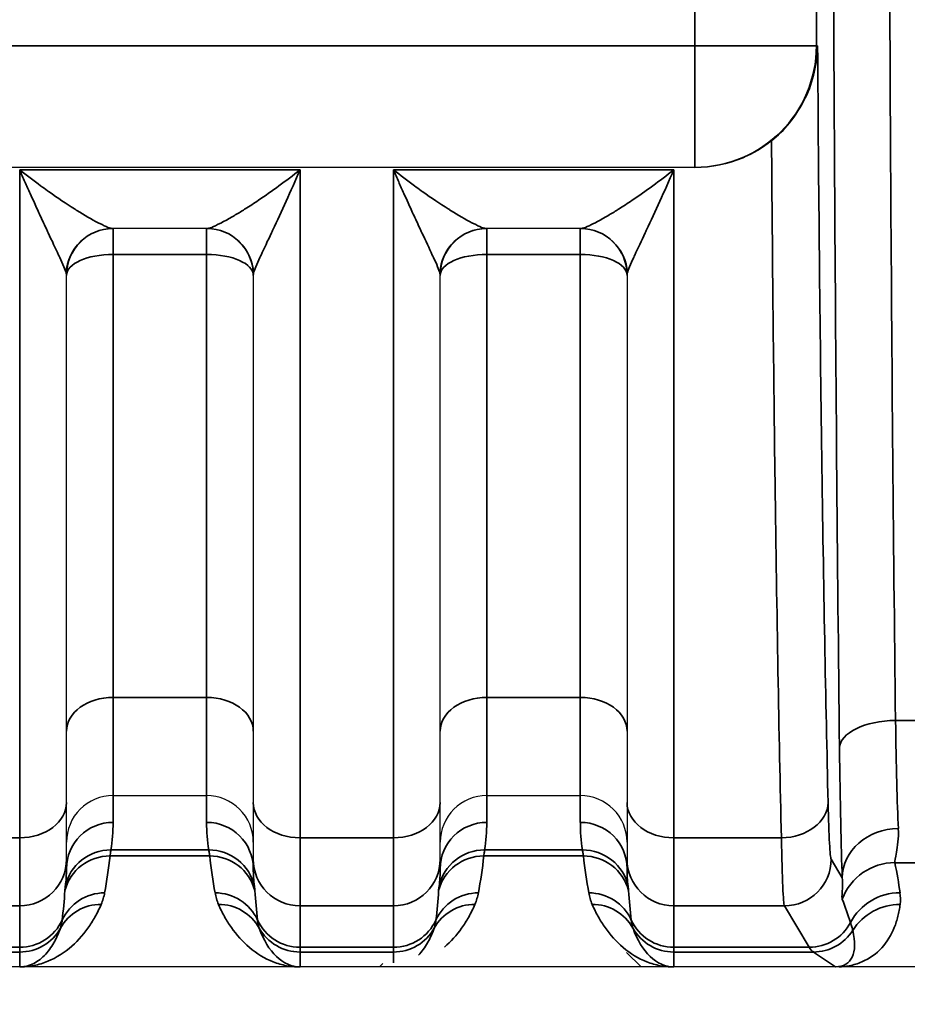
# Model space of a CAD drawing. Header units: millimetres. Extents: x 399 to 6233, y -1870 to 1602.
# Tile 541 of 656: x 6055 to 6064, y -119 to -108. Entities that reach past the tile are written whole.
import ezdxf

# ---------------------------------------------------------------- set-up
doc = ezdxf.new("R2010")
doc.units = ezdxf.units.MM
for name, color, linetype, lineweight in [('AM_5', 3, 'Continuous', 25), ('可見 (ISO)', 7, 'Continuous', 25), ('窄部可見 (ISO)', 7, 'Continuous', 35)]:
    doc.layers.add(name, color=color, linetype=linetype, lineweight=lineweight)
doc.styles.add('尺寸標註', font='romans.shx', dxfattribs={"bigfont": 'CHINESET.SHX'})
doc.dimstyles.new('CNS1$0', dxfattribs={"dimtxt": 2.5, "dimasz": 2.5, "dimexe": 1, "dimexo": 1, "dimgap": 1.5, "dimtad": 1, "dimtoh": 1, "dimdec": 1, "dimdsep": 46, "dimtxsty": '尺寸標註', "dimcen": 0, "dimclrd": 2, "dimclre": 2, "dimclrt": 1, "dimadec": 0, "dimazin": 2, "dimtp": 0.1, "dimtm": 0.1, "dimtfac": 0.71, "dimtdec": 1, "dimtmove": 0, "dimatfit": 0, "dimfxl": 0, "dimlwd": 13, "dimlwe": 13, "dimarcsym": 0})

# ---------------------------------------------------------------- blocks, each defined once
blk = doc.blocks.new('*D332')
at = {"layer": 'AM_5', "color": 2, "lineweight": 13}
for p, q in [((6099.13, -103.796), (6099.13, -138.156)), ((5938.43, -120.028), (5938.43, -138.156)), ((6096.63, -137.156), (5940.93, -137.156))]:
    blk.add_line(p, q, dxfattribs=at)
at = {"layer": 'AM_5', "color": 2, "lineweight": -2}
for points in [[(5940.93, -136.739), (5940.93, -137.573), (5938.43, -137.156)], [(6096.63, -136.739), (6096.63, -137.573), (6099.13, -137.156)]]:
    blk.add_solid(points, dxfattribs=at)
at = {"layer": 'Defpoints', "color": 0, "lineweight": -2}
for p in [(6099.13, -102.796), (5938.43, -119.028), (5938.43, -137.156)]:
    blk.add_point(p, dxfattribs=at)
at = {"layer": 'AM_5', "color": 1, "insert": (6018.78, -134.406), "char_height": 2.5, "attachment_point": 5, "style": '尺寸標註'}
blk.add_mtext('160.7', dxfattribs=at)

msp = doc.modelspace()

# ---------------------------------------------------------------- linework, layer by layer
at = {"layer": '可見 (ISO)'}
for p, q in [((6061.907, -109.64), (6050.453, -109.64)), ((6061.918, -109.64), (6061.907, -109.64)), ((6056.686, -110.296), (6055.674, -110.296)), ((6060.686, -110.296), (6059.674, -110.296)), ((6055.18, -116.436), (6055.18, -110.796)), ((6057.18, -110.796), (6057.18, -116.436)), ((6059.18, -116.436), (6059.18, -110.796)), ((6061.18, -110.796), (6061.18, -116.436)), ((6055.68, -116.362), (6056.68, -116.362)), ((6059.68, -116.362), (6060.68, -116.362)), ((6055.18, -117.043), (6055.18, -116.436)), ((6057.18, -116.436), (6057.18, -117.043)), ((6059.18, -117.043), (6059.18, -116.436)), ((6061.18, -116.436), (6061.18, -117.043)), ((6055.18, -117.043), (6055.18, -117.145)), ((6057.18, -117.145), (6057.18, -117.043)), ((6059.18, -117.043), (6059.18, -117.145)), ((6061.18, -117.145), (6061.18, -117.043)), ((6061.174, -118.04), (6061.33, -118.196)), ((6083.18, -118.196), (5978.68, -118.196)), ((6058.567, -118.159), (6058.53, -118.196))]:
    msp.add_line(p, q, dxfattribs=at)
for centre, radius, start, end in [((6055.68, -110.796), 0.5, 90, 180), ((6056.68, -110.796), 0.5, 0, 90), ((6059.68, -110.796), 0.5, 90, 180), ((6060.68, -110.796), 0.5, 0, 90), ((6059.595, -113.296), 3, 101.5801, 101.5804), ((6059.595, -113.296), 3, 57.9294, 57.9303)]:
    msp.add_arc(centre, radius, start, end, dxfattribs=at)
for points, knots in [([(6062.726, -109.357), (6062.795, -109.302), (6062.86, -109.238), (6062.987, -109.084), (6063.045, -108.993), (6063.134, -108.807), (6063.166, -108.714), (6063.208, -108.529), (6063.219, -108.437), (6063.22, -108.344), (6063.22, -108.342), (6063.22, -108.34)], [0.0000025, 0.0000025, 0.0000025, 0.0000025, 0.0273791, 0.0273791, 0.0597, 0.0597, 0.089653, 0.089653, 0.1184213, 0.1184213, 0.1189519, 0.1189519, 0.1189519, 0.1189519]), ([(6062.726, -109.357), (6062.635, -109.43), (6062.53, -109.493), (6062.259, -109.607), (6062.084, -109.64), (6061.918, -109.64)], [-0.08439113, -0.08439113, -0.08439113, -0.08439113, -0.04960186, -0.04960186, 0, 0, 0, 0]), ([(6055.68, -116.362), (6055.547, -116.362), (6055.418, -116.416), (6055.326, -116.508), (6055.234, -116.6), (6055.18, -116.731), (6055.18, -116.861)], [0, 0, 0, 0, 0.0003907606, 0.0003907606, 0.0003907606, 0.0007815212, 0.0007815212, 0.0007815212, 0.0007815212]), ([(6057.18, -116.861), (6057.18, -116.73), (6057.125, -116.6), (6057.033, -116.508), (6056.941, -116.416), (6056.812, -116.362), (6056.68, -116.362)], [-0.0000151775, -0.0000151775, -0.0000151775, -0.0000151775, 0.0003793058, 0.0003793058, 0.0003793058, 0.0007737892, 0.0007737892, 0.0007737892, 0.0007737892]), ([(6059.68, -116.362), (6059.547, -116.362), (6059.418, -116.416), (6059.326, -116.508), (6059.234, -116.6), (6059.18, -116.731), (6059.18, -116.861)], [0, 0, 0, 0, 0.0003907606, 0.0003907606, 0.0003907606, 0.0007815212, 0.0007815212, 0.0007815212, 0.0007815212]), ([(6061.18, -116.861), (6061.18, -116.73), (6061.125, -116.6), (6061.033, -116.508), (6060.941, -116.416), (6060.812, -116.362), (6060.68, -116.362)], [-0.0000151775, -0.0000151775, -0.0000151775, -0.0000151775, 0.0003793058, 0.0003793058, 0.0003793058, 0.0007737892, 0.0007737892, 0.0007737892, 0.0007737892]), ([(6057.68, -118.196), (6057.675, -118.196), (6057.669, -118.196), (6057.663, -118.196), (6057.658, -118.196), (6057.653, -118.196), (6057.648, -118.196)], [-0.00000448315, -0.00000448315, -0.00000448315, -0.00000448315, 0.00001417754, 0.00001417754, 0.00001417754, 0.00002981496, 0.00002981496, 0.00002981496, 0.00002981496]), ([(6061.68, -118.196), (6061.675, -118.196), (6061.669, -118.196), (6061.663, -118.196), (6061.658, -118.196), (6061.653, -118.196), (6061.648, -118.196)], [-0.00000448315, -0.00000448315, -0.00000448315, -0.00000448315, 0.00001417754, 0.00001417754, 0.00001417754, 0.00002981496, 0.00002981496, 0.00002981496, 0.00002981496]), ([(6063.449, -118.196), (6063.442, -118.196), (6063.434, -118.196), (6063.428, -118.196), (6063.422, -118.196), (6063.417, -118.196), (6063.412, -118.196)], [0.00000000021, 0.00000000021, 0.00000000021, 0.00000000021, 0.00002113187, 0.00002113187, 0.00002113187, 0.0000394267, 0.0000394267, 0.0000394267, 0.0000394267])]:
    msp.add_open_spline(points, degree=3, knots=knots, dxfattribs=at)
at = {"layer": '窄部可見 (ISO)'}
for p, q in [((6061.907, -108.34), (6061.907, -97.252)), ((6063.206, -97.252), (6063.206, -108.34)), ((6050.453, -108.34), (6061.907, -108.34)), ((6061.907, -109.64), (6061.907, -108.34)), ((6063.206, -108.34), (6061.907, -108.34)), ((6063.206, -108.34), (6063.22, -108.34)), ((6054.68, -109.667), (6054.68, -116.814)), ((6054.68, -109.667), (6057.68, -109.667)), ((6057.68, -116.814), (6057.68, -109.667)), ((6058.68, -109.667), (6058.68, -116.814)), ((6058.68, -109.667), (6061.68, -109.667)), ((6061.68, -116.814), (6061.68, -109.667)), ((6055.68, -110.572), (6055.68, -110.296)), ((6056.68, -110.572), (6056.68, -110.296)), ((6059.68, -110.572), (6059.68, -110.296)), ((6060.68, -110.572), (6060.68, -110.296)), ((6056.68, -110.572), (6055.68, -110.572)), ((6055.68, -115.312), (6055.68, -110.572)), ((6056.68, -110.572), (6056.68, -115.312)), ((6060.68, -110.572), (6059.68, -110.572)), ((6059.68, -115.312), (6059.68, -110.572)), ((6060.68, -110.572), (6060.68, -115.312)), ((6055.68, -115.312), (6056.68, -115.312)), ((6055.68, -116.362), (6055.68, -115.312)), ((6056.68, -115.312), (6056.68, -116.362)), ((6059.68, -115.312), (6060.68, -115.312)), ((6059.68, -116.362), (6059.68, -115.312)), ((6060.68, -115.312), (6060.68, -116.362)), ((6064.054, -115.558), (6064.305, -115.558)), ((6055.68, -116.362), (6055.68, -116.65)), ((6056.68, -116.65), (6056.68, -116.362)), ((6059.68, -116.362), (6059.68, -116.65)), ((6060.68, -116.65), (6060.68, -116.362)), ((6053.68, -116.814), (6054.68, -116.814)), ((6054.68, -116.814), (6054.68, -117.543)), ((6057.68, -116.814), (6058.68, -116.814)), ((6057.68, -117.543), (6057.68, -116.814)), ((6058.68, -116.814), (6058.68, -117.543)), ((6061.68, -116.814), (6062.832, -116.814)), ((6061.68, -117.543), (6061.68, -116.814)), ((6055.656, -116.944), (6056.703, -116.944)), ((6059.656, -116.944), (6060.703, -116.944)), ((6056.713, -117.008), (6055.646, -117.008)), ((6060.713, -117.008), (6059.646, -117.008)), ((6063.364, -117.043), (6063.483, -117.241)), ((6064.314, -117.081), (6064.046, -117.081)), ((6054.68, -117.543), (6053.68, -117.543)), ((6054.68, -117.986), (6054.68, -117.543)), ((6058.68, -117.543), (6057.68, -117.543)), ((6057.68, -117.543), (6057.68, -117.986)), ((6058.68, -117.986), (6058.68, -117.543)), ((6062.865, -117.543), (6061.68, -117.543)), ((6061.68, -117.543), (6061.68, -117.986)), ((6063.13, -117.986), (6062.865, -117.543)), ((6053.68, -117.986), (6054.68, -117.986)), ((6054.68, -117.986), (6054.68, -118.037)), ((6057.68, -117.986), (6058.68, -117.986)), ((6057.68, -118.037), (6057.68, -117.986)), ((6058.68, -117.986), (6058.68, -118.037)), ((6061.68, -117.986), (6063.13, -117.986)), ((6061.68, -118.037), (6061.68, -117.986)), ((6054.68, -118.037), (6053.68, -118.037)), ((6054.68, -118.196), (6054.68, -118.037)), ((6058.68, -118.037), (6057.68, -118.037)), ((6057.68, -118.037), (6057.68, -118.196)), ((6058.68, -118.152), (6058.68, -118.037)), ((6063.174, -118.037), (6061.68, -118.037)), ((6061.68, -118.037), (6061.68, -118.196)), ((6063.412, -118.196), (6063.174, -118.037))]:
    msp.add_line(p, q, dxfattribs=at)
for centre, major_axis, ratio, start_param, end_param in [((6064.539, -102.796), (0, -26), 0.02143, 4.712389, 5.225461), ((6061.907, -108.34), (0, -1.3), 0.999781, 0, 1.570796), ((6055.674, -110.796), (0, 0.5), 0.995128, 0, 1.522394), ((6056.686, -110.796), (0, 0.5), 0.995128, 4.760791, 6.283185), ((6059.674, -110.796), (0, 0.5), 0.995128, 0, 1.522394), ((6060.686, -110.796), (0, 0.5), 0.995128, 4.760791, 6.283185), ((6055.68, -110.796), (-0.5, 0), 0.448818, 4.712389, 6.283185), ((6056.68, -110.796), (0.5, 0), 0.448818, 0, 1.570796), ((6059.68, -110.796), (-0.5, 0), 0.448818, 4.712389, 6.283185), ((6060.68, -110.796), (0.5, 0), 0.448818, 0, 1.570796), ((6055.68, -115.673), (-0.5, 0), 0.722416, 4.712389, 6.283185), ((6056.68, -115.673), (0.5, 0), 0.722416, 0, 1.570796), ((6059.68, -115.673), (-0.5, 0), 0.722416, 4.712389, 6.283185), ((6060.68, -115.673), (0.5, 0), 0.722416, 0, 1.570796), ((6064.054, -115.853), (-0.6, -0.007), 0.49083, 4.706597, 6.259146), ((6064.11, -114.484), (0.007, -2.58), 0.02502, 5.141663, 5.756891), ((6063.51, -114.564), (-0.007, 3.096), 0.02085, 2.000085, 2.615317), ((6054.68, -116.436), (0.5, 0), 0.756436, 4.712389, 6.283185), ((6057.68, -116.436), (-0.5, 0), 0.756436, 0, 1.570796), ((6058.68, -116.436), (0.5, 0), 0.756436, 4.712389, 6.283185), ((6061.68, -116.436), (-0.5, 0), 0.756436, 0, 1.570796), ((6062.832, -116.436), (0.5, 0.012), 0.756341, 4.694068, 6.251166), ((6063.363, -114.934), (0.003, -2.11), 0.022449, 5.503973, 6.245732), ((6055.68, -117.145), (-0.5, 0), 0.991894, 4.712389, 6.283185), ((6055.174, -116.724), (-0.052, -0.974), 0.515671, 1.369912, 1.674524), ((6057.185, -116.724), (0.052, -0.974), 0.515671, 4.608661, 4.913273), ((6056.68, -117.145), (0.5, 0), 0.991894, 0, 1.570796), ((6059.68, -117.145), (-0.5, 0), 0.991894, 4.712389, 6.283185), ((6059.174, -116.724), (-0.052, -0.974), 0.515671, 1.369912, 1.674524), ((6061.185, -116.724), (0.052, -0.974), 0.515671, 4.608661, 4.913273), ((6060.68, -117.145), (0.5, 0), 0.991894, 0, 1.570796), ((6064.083, -117.241), (-0.6, -0.023), 0.876399, 4.678969, 6.239685), ((6062.863, -115.012), (-0.003, 2.532), 0.018707, 2.362393, 3.10415), ((6055.656, -117.44), (-0.494, 0.079), 0.99169, 4.869348, 6.224987), ((6056.703, -117.44), (0.494, 0.079), 0.99169, 0.058198, 1.413837), ((6059.656, -117.44), (-0.494, 0.079), 0.99169, 4.869348, 6.224987), ((6060.703, -117.44), (0.494, 0.079), 0.99169, 0.058198, 1.413837), ((6054.68, -117.043), (0.5, 0), 0.999391, 4.712389, 6.283185), ((6055.646, -117.507), (-0.497, 0.054), 0.998252, 4.819575, 6.131234), ((6055.128, -116.774), (-0.126, -1.734), 0.309252, 1.221866, 1.457857), ((6057.232, -116.774), (0.126, -1.734), 0.309252, 4.825328, 5.06132), ((6056.713, -117.507), (0.497, 0.054), 0.998252, 0.151951, 1.463611), ((6057.68, -117.043), (-0.5, 0), 0.999391, 0, 1.570796), ((6058.68, -117.043), (0.5, 0), 0.999391, 4.712389, 6.283185), ((6059.646, -117.507), (-0.497, 0.054), 0.998252, 4.819575, 6.131234), ((6059.128, -116.774), (-0.126, -1.734), 0.309252, 1.221866, 1.457857), ((6061.232, -116.774), (0.126, -1.734), 0.309252, 4.825328, 5.06132), ((6060.713, -117.507), (0.497, 0.054), 0.998252, 0.151951, 1.463611), ((6061.68, -117.043), (-0.5, 0), 0.999391, 0, 1.570796), ((6062.865, -117.043), (-0.429, -0.257), 0.999172, 1.030857, 2.600922), ((6054.68, -117.145), (0, 0.876), 0.570857, 4.496293, 4.712389), ((6057.68, -117.145), (0, 0.876), 0.570857, 1.570796, 1.786892), ((6058.68, -117.145), (0, 0.876), 0.570857, 4.496293, 4.712389), ((6061.68, -117.145), (0, 0.876), 0.570857, 1.570796, 1.786892), ((6064.046, -117.679), (0.588, 0.12), 0.998201, 1.369933, 2.582126), ((6063.325, -116.647), (0.587, -1.898), 0.297416, 1.071506, 1.249581), ((6054.68, -116.877), (0, 1.961), 0.255034, 4.282281, 4.453176), ((6055.589, -117.903), (-0.492, 0.092), 0.998212, 4.896417, 6.037237), ((6056.771, -117.903), (0.492, 0.092), 0.998212, 0.245949, 1.386768), ((6057.68, -116.877), (0, 1.961), 0.255034, 1.830009, 2.000904), ((6058.68, -116.877), (0, 1.961), 0.255034, 4.282281, 4.453176), ((6059.589, -117.903), (-0.492, 0.092), 0.998212, 4.896417, 6.037237), ((6060.771, -117.903), (0.492, 0.092), 0.998212, 0.245949, 1.386768), ((6061.68, -116.877), (0, 1.961), 0.255034, 1.830009, 2.000904), ((6062.677, -116.731), (-1.006, 2.097), 0.194686, 4.130256, 4.260833), ((6064.101, -118.001), (0.594, 0.083), 0.998238, 1.431986, 2.513646), ((6055.552, -118.026), (-0.46, 0.197), 0.997957, 5.115617, 6.17612), ((6056.807, -118.026), (0.46, 0.197), 0.997957, 0.107065, 1.167568), ((6059.552, -118.026), (-0.46, 0.197), 0.997957, 5.115617, 6.17612), ((6060.807, -118.026), (0.46, 0.197), 0.997957, 0.107065, 1.167568), ((6064.103, -118.125), (0.595, -0.075), 0.998245, 1.696485, 2.702846), ((6054.68, -117.486), (-0.5, 0), 0.999391, 1.570796, 2.711485), ((6054.68, -117.537), (-0.5, 0), 0.999903, 1.570796, 2.630736), ((6057.68, -117.486), (-0.5, 0), 0.999391, 0.430108, 1.570796), ((6057.68, -117.537), (-0.5, 0), 0.999903, 0.510856, 1.570796), ((6057.68, -117.385), (0, 0.811), 0.616376, 2.081653, 3.141593), ((6058.68, -117.486), (-0.5, 0), 0.999391, 1.570796, 2.711485), ((6058.68, -117.537), (-0.5, 0), 0.999903, 1.570796, 2.630736), ((6061.68, -117.486), (-0.5, 0), 0.999391, 0.430108, 1.570796), ((6061.68, -117.537), (-0.5, 0), 0.999903, 0.510856, 1.570796), ((6061.68, -117.385), (0, 0.811), 0.616376, 2.081653, 3.141593), ((6063.13, -117.486), (-0.429, -0.257), 0.999172, 1.030857, 2.112865), ((6063.174, -117.537), (-0.277, -0.416), 0.999683, 0.588111, 1.594775), ((6062.899, -117.353), (-0.641, 0.802), 0.399262, 2.832426, 3.839089), ((6063.203, -18.003), (0, -100.043), 0.020838, 6.248286, 6.269226)]:
    msp.add_ellipse(centre, major_axis=major_axis, ratio=ratio, start_param=start_param, end_param=end_param, dxfattribs=at)
for points, knots in [([(6063.454, -115.853), (6063.431, -113.871), (6063.413, -111.745), (6063.4, -109.545), (6063.388, -107.345), (6063.382, -105.071), (6063.382, -102.796)], [5.7701132, 5.7701132, 5.7701132, 5.7701132, 6.0266493, 6.0266493, 6.0266493, 6.2831853, 6.2831853, 6.2831853, 6.2831853]), ([(6063.22, -108.34), (6063.23, -109.871), (6063.245, -111.363), (6063.264, -112.731), (6063.283, -114.115), (6063.306, -115.371), (6063.332, -116.436)], [0.3125516, 0.3125516, 0.3125516, 0.3125516, 0.583573, 0.583573, 0.583573, 0.8578464, 0.8578464, 0.8578464, 0.8578464]), ([(6062.832, -116.814), (6062.806, -115.717), (6062.783, -114.427), (6062.764, -113.007), (6062.749, -111.858), (6062.736, -110.625), (6062.726, -109.357)], [5.4253389, 5.4253389, 5.4253389, 5.4253389, 5.6994911, 5.6994911, 5.6994911, 5.9212639, 5.9212639, 5.9212639, 5.9212639]), ([(6055.177, -110.772), (6055.172, -110.754), (6055.163, -110.73), (6055.152, -110.703), (6055.14, -110.673), (6055.125, -110.64), (6055.108, -110.604), (6055.104, -110.596), (6055.1, -110.587), (6055.096, -110.578), (6055.063, -110.506), (6055.025, -110.426), (6054.985, -110.341), (6054.98, -110.33), (6054.975, -110.32), (6054.97, -110.309), (6054.948, -110.26), (6054.924, -110.21), (6054.9, -110.159), (6054.88, -110.114), (6054.858, -110.068), (6054.837, -110.021), (6054.822, -109.988), (6054.807, -109.954), (6054.791, -109.92), (6054.773, -109.879), (6054.754, -109.837), (6054.736, -109.795), (6054.717, -109.753), (6054.698, -109.71), (6054.68, -109.667)], [0, 0, 0, 0, 0.000170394, 0.000170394, 0.000170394, 0.00035746, 0.00035746, 0.00035746, 0.000401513, 0.000401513, 0.000401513, 0.000758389, 0.000758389, 0.000758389, 0.000803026, 0.000803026, 0.000803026, 0.001003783, 0.001003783, 0.001003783, 0.001179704, 0.001179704, 0.001179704, 0.001304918, 0.001304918, 0.001304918, 0.001455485, 0.001455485, 0.001455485, 0.001606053, 0.001606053, 0.001606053, 0.001606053]), ([(6054.68, -109.667), (6054.754, -109.726), (6054.83, -109.783), (6054.904, -109.837), (6054.929, -109.856), (6054.954, -109.873), (6054.978, -109.891), (6054.984, -109.895), (6054.989, -109.899), (6054.995, -109.903), (6055.087, -109.968), (6055.178, -110.03), (6055.265, -110.084), (6055.274, -110.09), (6055.282, -110.095), (6055.291, -110.101), (6055.373, -110.151), (6055.451, -110.197), (6055.518, -110.232), (6055.524, -110.235), (6055.531, -110.238), (6055.537, -110.241), (6055.57, -110.258), (6055.6, -110.272), (6055.624, -110.282), (6055.647, -110.291), (6055.665, -110.296), (6055.674, -110.296)], [-0.000006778, -0.000006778, -0.000006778, -0.000006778, 0.000287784, 0.000287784, 0.000287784, 0.000385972, 0.000385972, 0.000385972, 0.000408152, 0.000408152, 0.000408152, 0.000778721, 0.000778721, 0.000778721, 0.000816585, 0.000816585, 0.000816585, 0.001171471, 0.001171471, 0.001171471, 0.001205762, 0.001205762, 0.001205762, 0.001389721, 0.001389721, 0.001389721, 0.00156422, 0.00156422, 0.00156422, 0.00156422]), ([(6056.686, -110.296), (6056.694, -110.296), (6056.712, -110.291), (6056.735, -110.282), (6056.759, -110.272), (6056.789, -110.258), (6056.822, -110.241), (6056.829, -110.238), (6056.835, -110.235), (6056.841, -110.232), (6056.878, -110.212), (6056.919, -110.19), (6056.961, -110.165), (6056.996, -110.145), (6057.031, -110.124), (6057.068, -110.101), (6057.077, -110.095), (6057.085, -110.09), (6057.094, -110.084), (6057.14, -110.055), (6057.187, -110.025), (6057.235, -109.992), (6057.378, -109.896), (6057.53, -109.785), (6057.68, -109.667)], [0, 0, 0, 0, 0.000175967, 0.000175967, 0.000175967, 0.000359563, 0.000359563, 0.000359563, 0.000393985, 0.000393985, 0.000393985, 0.000590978, 0.000590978, 0.000590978, 0.000749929, 0.000749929, 0.000749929, 0.000787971, 0.000787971, 0.000787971, 0.000984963, 0.000984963, 0.000984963, 0.001575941, 0.001575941, 0.001575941, 0.001575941]), ([(6057.68, -109.667), (6057.58, -109.897), (6057.48, -110.115), (6057.389, -110.309), (6057.384, -110.32), (6057.379, -110.331), (6057.374, -110.341), (6057.334, -110.426), (6057.296, -110.507), (6057.263, -110.578), (6057.259, -110.587), (6057.255, -110.596), (6057.251, -110.604), (6057.234, -110.64), (6057.219, -110.674), (6057.207, -110.703), (6057.196, -110.73), (6057.187, -110.754), (6057.183, -110.772)], [-0.000007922, -0.000007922, -0.000007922, -0.000007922, 0.000792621, 0.000792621, 0.000792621, 0.000836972, 0.000836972, 0.000836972, 0.001192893, 0.001192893, 0.001192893, 0.001236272, 0.001236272, 0.001236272, 0.001422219, 0.001422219, 0.001422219, 0.001593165, 0.001593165, 0.001593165, 0.001593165]), ([(6059.177, -110.772), (6059.172, -110.754), (6059.163, -110.73), (6059.152, -110.703), (6059.14, -110.673), (6059.125, -110.64), (6059.108, -110.604), (6059.104, -110.596), (6059.1, -110.587), (6059.096, -110.578), (6059.063, -110.506), (6059.025, -110.426), (6058.985, -110.341), (6058.98, -110.33), (6058.975, -110.32), (6058.97, -110.309), (6058.948, -110.26), (6058.924, -110.21), (6058.9, -110.159), (6058.88, -110.114), (6058.858, -110.068), (6058.837, -110.021), (6058.822, -109.988), (6058.807, -109.954), (6058.791, -109.92), (6058.773, -109.879), (6058.754, -109.837), (6058.736, -109.795), (6058.717, -109.753), (6058.698, -109.71), (6058.68, -109.667)], [0, 0, 0, 0, 0.000170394, 0.000170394, 0.000170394, 0.00035746, 0.00035746, 0.00035746, 0.000401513, 0.000401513, 0.000401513, 0.000758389, 0.000758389, 0.000758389, 0.000803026, 0.000803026, 0.000803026, 0.001003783, 0.001003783, 0.001003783, 0.001179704, 0.001179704, 0.001179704, 0.001304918, 0.001304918, 0.001304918, 0.001455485, 0.001455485, 0.001455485, 0.001606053, 0.001606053, 0.001606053, 0.001606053]), ([(6058.68, -109.667), (6058.754, -109.726), (6058.83, -109.783), (6058.904, -109.837), (6058.929, -109.856), (6058.954, -109.873), (6058.978, -109.891), (6058.984, -109.895), (6058.989, -109.899), (6058.995, -109.903), (6059.087, -109.968), (6059.178, -110.03), (6059.265, -110.084), (6059.274, -110.09), (6059.282, -110.095), (6059.291, -110.101), (6059.373, -110.151), (6059.451, -110.197), (6059.518, -110.232), (6059.524, -110.235), (6059.531, -110.238), (6059.537, -110.241), (6059.57, -110.258), (6059.6, -110.272), (6059.624, -110.282), (6059.647, -110.291), (6059.665, -110.296), (6059.674, -110.296)], [-0.000006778, -0.000006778, -0.000006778, -0.000006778, 0.000287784, 0.000287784, 0.000287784, 0.000385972, 0.000385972, 0.000385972, 0.000408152, 0.000408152, 0.000408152, 0.000778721, 0.000778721, 0.000778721, 0.000816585, 0.000816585, 0.000816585, 0.001171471, 0.001171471, 0.001171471, 0.001205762, 0.001205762, 0.001205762, 0.001389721, 0.001389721, 0.001389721, 0.00156422, 0.00156422, 0.00156422, 0.00156422]), ([(6060.686, -110.296), (6060.694, -110.296), (6060.712, -110.291), (6060.735, -110.282), (6060.759, -110.272), (6060.789, -110.258), (6060.822, -110.241), (6060.829, -110.238), (6060.835, -110.235), (6060.841, -110.232), (6060.878, -110.212), (6060.919, -110.19), (6060.961, -110.165), (6060.996, -110.145), (6061.031, -110.124), (6061.068, -110.101), (6061.077, -110.095), (6061.085, -110.09), (6061.094, -110.084), (6061.14, -110.055), (6061.187, -110.025), (6061.235, -109.992), (6061.378, -109.896), (6061.53, -109.785), (6061.68, -109.667)], [0, 0, 0, 0, 0.000175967, 0.000175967, 0.000175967, 0.000359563, 0.000359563, 0.000359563, 0.000393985, 0.000393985, 0.000393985, 0.000590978, 0.000590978, 0.000590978, 0.000749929, 0.000749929, 0.000749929, 0.000787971, 0.000787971, 0.000787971, 0.000984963, 0.000984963, 0.000984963, 0.001575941, 0.001575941, 0.001575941, 0.001575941]), ([(6061.68, -109.667), (6061.58, -109.897), (6061.48, -110.115), (6061.389, -110.309), (6061.384, -110.32), (6061.379, -110.331), (6061.374, -110.341), (6061.334, -110.426), (6061.296, -110.507), (6061.263, -110.578), (6061.259, -110.587), (6061.255, -110.596), (6061.251, -110.604), (6061.234, -110.64), (6061.219, -110.674), (6061.207, -110.703), (6061.196, -110.73), (6061.187, -110.754), (6061.183, -110.772)], [-0.000007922, -0.000007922, -0.000007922, -0.000007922, 0.000792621, 0.000792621, 0.000792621, 0.000836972, 0.000836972, 0.000836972, 0.001192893, 0.001192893, 0.001192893, 0.001236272, 0.001236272, 0.001236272, 0.001422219, 0.001422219, 0.001422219, 0.001593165, 0.001593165, 0.001593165, 0.001593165]), ([(6064.083, -116.715), (6064.088, -116.823), (6064.075, -116.907), (6064.052, -117.029), (6064.042, -117.067), (6064.046, -117.081)], [0, 0, 0, 0, 0.000661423, 0.000661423, 0.001322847, 0.001322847, 0.001322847, 0.001322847]), ([(6055.656, -116.944), (6055.654, -116.96), (6055.651, -116.973), (6055.65, -116.984), (6055.648, -116.994), (6055.647, -117.002), (6055.646, -117.008)], [0, 0, 0, 0, 0.0003655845, 0.0003655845, 0.0003655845, 0.0006862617, 0.0006862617, 0.0006862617, 0.0006862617]), ([(6056.713, -117.008), (6056.712, -117.002), (6056.711, -116.994), (6056.71, -116.984), (6056.708, -116.973), (6056.705, -116.96), (6056.703, -116.944)], [0, 0, 0, 0, 0.0003206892, 0.0003206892, 0.0003206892, 0.0006862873, 0.0006862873, 0.0006862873, 0.0006862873]), ([(6059.656, -116.944), (6059.654, -116.96), (6059.651, -116.973), (6059.65, -116.984), (6059.648, -116.994), (6059.647, -117.002), (6059.646, -117.008)], [0, 0, 0, 0, 0.0003655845, 0.0003655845, 0.0003655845, 0.0006862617, 0.0006862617, 0.0006862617, 0.0006862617]), ([(6060.713, -117.008), (6060.712, -117.002), (6060.711, -116.994), (6060.71, -116.984), (6060.708, -116.973), (6060.705, -116.96), (6060.703, -116.944)], [0, 0, 0, 0, 0.0003206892, 0.0003206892, 0.0003206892, 0.0006862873, 0.0006862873, 0.0006862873, 0.0006862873]), ([(6063.484, -117.47), (6063.479, -117.458), (6063.48, -117.433), (6063.483, -117.396), (6063.483, -117.395), (6063.483, -117.394), (6063.483, -117.393), (6063.485, -117.356), (6063.489, -117.306), (6063.483, -117.241)], [0, 0, 0, 0, 0.000774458, 0.000774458, 0.000774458, 0.000793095, 0.000793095, 0.000793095, 0.001548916, 0.001548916, 0.001548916, 0.001548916]), ([(6055.163, -117.379), (6055.163, -117.374), (6055.164, -117.368), (6055.165, -117.361), (6055.166, -117.353), (6055.167, -117.344), (6055.168, -117.333)], [0, 0, 0, 0, 0.0003365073, 0.0003365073, 0.0003365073, 0.0007195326, 0.0007195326, 0.0007195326, 0.0007195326]), ([(6057.191, -117.333), (6057.193, -117.344), (6057.194, -117.353), (6057.195, -117.361), (6057.195, -117.368), (6057.196, -117.374), (6057.196, -117.379)], [0, 0, 0, 0, 0.0003830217, 0.0003830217, 0.0003830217, 0.0007195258, 0.0007195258, 0.0007195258, 0.0007195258]), ([(6059.163, -117.379), (6059.163, -117.374), (6059.164, -117.368), (6059.165, -117.361), (6059.166, -117.353), (6059.167, -117.344), (6059.168, -117.333)], [0, 0, 0, 0, 0.0003365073, 0.0003365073, 0.0003365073, 0.0007195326, 0.0007195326, 0.0007195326, 0.0007195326]), ([(6061.191, -117.333), (6061.193, -117.344), (6061.194, -117.353), (6061.195, -117.361), (6061.195, -117.368), (6061.196, -117.374), (6061.196, -117.379)], [0, 0, 0, 0, 0.0003830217, 0.0003830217, 0.0003830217, 0.0007195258, 0.0007195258, 0.0007195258, 0.0007195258]), ([(6055.552, -117.527), (6055.531, -117.574), (6055.509, -117.62), (6055.485, -117.662), (6055.473, -117.683), (6055.462, -117.703), (6055.449, -117.723), (6055.436, -117.743), (6055.423, -117.762), (6055.409, -117.782), (6055.353, -117.86), (6055.285, -117.935), (6055.209, -117.998), (6055.128, -118.064), (6055.038, -118.116), (6054.946, -118.149), (6054.896, -118.167), (6054.845, -118.18), (6054.796, -118.188), (6054.767, -118.192), (6054.739, -118.195), (6054.711, -118.196)], [5.223245, 5.223245, 5.223245, 5.223245, 5.354552, 5.354552, 5.354552, 5.419355, 5.419355, 5.419355, 5.483883, 5.483883, 5.483883, 5.743378, 5.743378, 5.743378, 6.016313, 6.016313, 6.016313, 6.164539, 6.164539, 6.164539, 6.251487, 6.251487, 6.251487, 6.251487]), ([(6057.648, -118.196), (6057.612, -118.194), (6057.574, -118.19), (6057.536, -118.183), (6057.489, -118.174), (6057.44, -118.16), (6057.392, -118.141), (6057.303, -118.106), (6057.216, -118.054), (6057.138, -117.988), (6057.065, -117.926), (6056.999, -117.852), (6056.945, -117.775), (6056.931, -117.756), (6056.919, -117.736), (6056.906, -117.717), (6056.894, -117.697), (6056.883, -117.678), (6056.871, -117.658), (6056.849, -117.617), (6056.827, -117.573), (6056.807, -117.527)], [3.173291, 3.173291, 3.173291, 3.173291, 3.287215, 3.287215, 3.287215, 3.430226, 3.430226, 3.430226, 3.695724, 3.695724, 3.695724, 3.948724, 3.948724, 3.948724, 4.011508, 4.011508, 4.011508, 4.074452, 4.074452, 4.074452, 4.201533, 4.201533, 4.201533, 4.201533]), ([(6059.552, -117.527), (6059.531, -117.574), (6059.509, -117.62), (6059.485, -117.662), (6059.473, -117.683), (6059.462, -117.703), (6059.449, -117.723), (6059.436, -117.743), (6059.423, -117.762), (6059.409, -117.782), (6059.357, -117.855), (6059.295, -117.924), (6059.225, -117.984)], [5.2232453, 5.2232453, 5.2232453, 5.2232453, 5.3545516, 5.3545516, 5.3545516, 5.4193546, 5.4193546, 5.4193546, 5.4838829, 5.4838829, 5.4838829, 5.724333, 5.724333, 5.724333, 5.724333]), ([(6061.648, -118.196), (6061.612, -118.194), (6061.574, -118.19), (6061.536, -118.183), (6061.489, -118.174), (6061.44, -118.16), (6061.392, -118.141), (6061.303, -118.106), (6061.216, -118.054), (6061.138, -117.988), (6061.065, -117.926), (6060.999, -117.852), (6060.945, -117.775), (6060.931, -117.756), (6060.919, -117.736), (6060.906, -117.717), (6060.894, -117.697), (6060.883, -117.678), (6060.871, -117.658), (6060.849, -117.617), (6060.827, -117.573), (6060.807, -117.527)], [3.173291, 3.173291, 3.173291, 3.173291, 3.287215, 3.287215, 3.287215, 3.430226, 3.430226, 3.430226, 3.695724, 3.695724, 3.695724, 3.948724, 3.948724, 3.948724, 4.011508, 4.011508, 4.011508, 4.074452, 4.074452, 4.074452, 4.201533, 4.201533, 4.201533, 4.201533]), ([(6064.103, -117.526), (6064.1, -117.549), (6064.097, -117.571), (6064.093, -117.592), (6064.089, -117.614), (6064.084, -117.634), (6064.079, -117.654), (6064.069, -117.695), (6064.056, -117.735), (6064.04, -117.774), (6064.008, -117.854), (6063.963, -117.928), (6063.907, -117.99), (6063.847, -118.056), (6063.774, -118.108), (6063.693, -118.142), (6063.649, -118.161), (6063.604, -118.175), (6063.557, -118.183), (6063.521, -118.19), (6063.485, -118.194), (6063.449, -118.196)], [5.2774615, 5.2774615, 5.2774615, 5.2774615, 5.3361469, 5.3361469, 5.3361469, 5.3948827, 5.3948827, 5.3948827, 5.5128985, 5.5128985, 5.5128985, 5.7541006, 5.7541006, 5.7541006, 6.0094082, 6.0094082, 6.0094082, 6.1463346, 6.1463346, 6.1463346, 6.2510171, 6.2510171, 6.2510171, 6.2510171]), ([(6054.68, -118.196), (6054.698, -118.196), (6054.718, -118.194), (6054.738, -118.19), (6054.763, -118.186), (6054.788, -118.178), (6054.813, -118.167), (6054.859, -118.146), (6054.904, -118.113), (6054.944, -118.073), (6054.983, -118.034), (6055.017, -117.988), (6055.044, -117.939), (6055.051, -117.927), (6055.058, -117.915), (6055.064, -117.903), (6055.071, -117.89), (6055.077, -117.878), (6055.082, -117.865), (6055.094, -117.839), (6055.106, -117.811), (6055.116, -117.781)], [0, 0, 0, 0, 0.118718, 0.118718, 0.118718, 0.265807, 0.265807, 0.265807, 0.538343, 0.538343, 0.538343, 0.79846, 0.79846, 0.79846, 0.863202, 0.863202, 0.863202, 0.928222, 0.928222, 0.928222, 1.05994, 1.05994, 1.05994, 1.05994]), ([(6055.116, -117.781), (6055.12, -117.769), (6055.123, -117.756), (6055.126, -117.742), (6055.13, -117.727), (6055.132, -117.711), (6055.134, -117.694)], [0, 0, 0, 0, 0.001000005, 0.001000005, 0.001000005, 0.002089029, 0.002089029, 0.002089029, 0.002089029]), ([(6057.225, -117.694), (6057.227, -117.71), (6057.229, -117.725), (6057.232, -117.739), (6057.235, -117.754), (6057.239, -117.768), (6057.243, -117.781)], [0, 0, 0, 0, 0.001000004, 0.001000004, 0.001000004, 0.00208903, 0.00208903, 0.00208903, 0.00208903]), ([(6058.947, -118.07), (6058.984, -118.032), (6059.017, -117.987), (6059.044, -117.939), (6059.051, -117.927), (6059.058, -117.915), (6059.064, -117.903), (6059.071, -117.89), (6059.077, -117.878), (6059.082, -117.865), (6059.094, -117.839), (6059.106, -117.811), (6059.116, -117.781)], [0.5439328, 0.5439328, 0.5439328, 0.5439328, 0.7984602, 0.7984602, 0.7984602, 0.8632018, 0.8632018, 0.8632018, 0.9282225, 0.9282225, 0.9282225, 1.05994, 1.05994, 1.05994, 1.05994]), ([(6059.116, -117.781), (6059.12, -117.769), (6059.123, -117.756), (6059.126, -117.742), (6059.13, -117.727), (6059.132, -117.711), (6059.134, -117.694)], [0, 0, 0, 0, 0.001000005, 0.001000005, 0.001000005, 0.002089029, 0.002089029, 0.002089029, 0.002089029]), ([(6061.225, -117.694), (6061.227, -117.71), (6061.229, -117.725), (6061.232, -117.739), (6061.235, -117.754), (6061.239, -117.768), (6061.243, -117.781)], [0, 0, 0, 0, 0.001000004, 0.001000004, 0.001000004, 0.00208903, 0.00208903, 0.00208903, 0.00208903]), ([(6063.596, -117.804), (6063.594, -117.793), (6063.59, -117.78), (6063.586, -117.767), (6063.582, -117.752), (6063.577, -117.737), (6063.572, -117.72)], [0, 0, 0, 0, 0.001000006, 0.001000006, 0.001000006, 0.00208995, 0.00208995, 0.00208995, 0.00208995])]:
    msp.add_open_spline(points, degree=3, knots=knots, dxfattribs=at)
for points in [[(6055.18, -110.796), (6055.18, -110.788), (6055.179, -110.78), (6055.177, -110.772)], [(6057.183, -110.772), (6057.181, -110.78), (6057.18, -110.788), (6057.18, -110.796)], [(6059.18, -110.796), (6059.18, -110.788), (6059.179, -110.78), (6059.177, -110.772)], [(6061.183, -110.772), (6061.181, -110.78), (6061.18, -110.788), (6061.18, -110.796)], [(6055.589, -117.403), (6055.581, -117.445), (6055.569, -117.486), (6055.552, -117.527)], [(6056.807, -117.527), (6056.79, -117.486), (6056.778, -117.445), (6056.771, -117.403)], [(6059.589, -117.403), (6059.581, -117.445), (6059.569, -117.486), (6059.552, -117.527)], [(6060.807, -117.527), (6060.79, -117.486), (6060.778, -117.445), (6060.771, -117.403)], [(6064.101, -117.402), (6064.107, -117.444), (6064.108, -117.485), (6064.103, -117.526)]]:
    msp.add_open_spline(points, degree=3, dxfattribs=at)

# ---------------------------------------------------------------- dimensions: what is measured, and where the dimension line sits
at = {"layer": 'AM_5'}
dim = msp.add_linear_dim(base=(5938.43, -137.156), p1=(6099.13, -102.796), p2=(5938.43, -119.028), dimstyle='CNS1$0', override={"dimfxl": 4, "dimarcsym": 1}, dxfattribs=at)
dim.commit()
dim.dimension.update_dxf_attribs({"geometry": '*D332', "text_midpoint": (6018.78, -134.406)})

doc.saveas('drawing.dxf')
